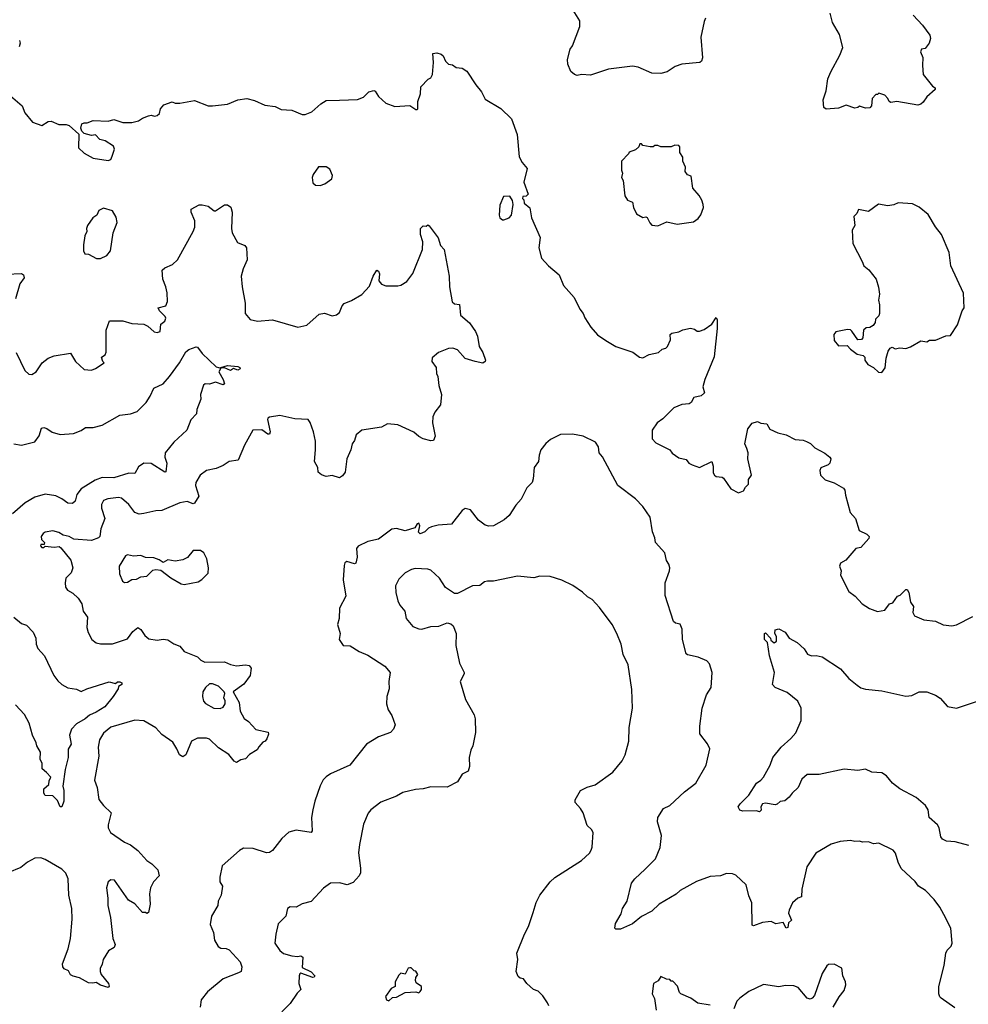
# Model space of a CAD drawing. Extents: x 2057697 to 2160550, y 827490 to 1016834.
# Tile 499 of 509: x 2131014 to 2137364, y 999395 to 1005982. Entities that reach past the tile are written whole.
import ezdxf

# ---------------------------------------------------------------- set-up
doc = ezdxf.new("R2010")
doc.units = 0

msp = doc.modelspace()

# ---------------------------------------------------------------- linework, layer by layer
at = {"layer": '0CON20XD'}
for points in [[(2135605, 1005992.5), (2135595, 1005970), (2135574.2, 1005865), (2135583.6, 1005726.4), (2135577.5, 1005705), (2135565.9, 1005694.1), (2135445, 1005682.9), (2135401.1, 1005668.9), (2135347, 1005633), (2135305, 1005620.6), (2135244.3, 1005624.3), (2135154.1, 1005664.1), (2135115, 1005670), (2134955, 1005650), (2134835, 1005610.8), (2134775, 1005615.8), (2134745, 1005608.8), (2134727.5, 1005615), (2134703.3, 1005635), (2134682, 1005685), (2134680, 1005715), (2134698.8, 1005785), (2134715, 1005807.5), (2134764, 1005935), (2134764.1, 1005974.1), (2134718, 1006045)], [(2136995, 1006011.2), (2137057.5, 1005945), (2137107.2, 1005877.2), (2137111.5, 1005855), (2137102.2, 1005825), (2137075, 1005788.8), (2137050, 1005785), (2137043.6, 1005766.4), (2137059.5, 1005729.5), (2137056.4, 1005675), (2137061.8, 1005615), (2137125, 1005536.2), (2137142.5, 1005525), (2137142.5, 1005515), (2137085, 1005465.7), (2137060.9, 1005429.1), (2137045, 1005415.7), (2137025, 1005410), (2136885, 1005434), (2136845, 1005426.7), (2136833.8, 1005433.8), (2136826, 1005455), (2136805, 1005475.8), (2136765, 1005490), (2136755, 1005480), (2136745, 1005480), (2136720, 1005455), (2136716.7, 1005405), (2136705, 1005391.2), (2136675, 1005390), (2136635, 1005402.5), (2136625, 1005393.3), (2136605, 1005388.8), (2136545, 1005408.8), (2136495, 1005388.8), (2136413.3, 1005383.3), (2136397.5, 1005395), (2136392, 1005445), (2136411.2, 1005505), (2136423.3, 1005585), (2136442.5, 1005632.5), (2136503.3, 1005745), (2136523.3, 1005795), (2136501.7, 1005881.7), (2136455, 1005962.5), (2136439.2, 1006025)], [(2131013, 1005843), (2131016.2, 1005825), (2131010.7, 1005799.3)], [(2130937.5, 1005485), (2131030, 1005405), (2131049.3, 1005359.3), (2131100, 1005295), (2131163, 1005273), (2131205, 1005300), (2131225, 1005303.3), (2131275, 1005280), (2131325, 1005280), (2131345, 1005273.3), (2131410, 1005215), (2131407.5, 1005125), (2131445, 1005089.2), (2131505, 1005054.3), (2131605, 1005038.8), (2131623.9, 1005046.1), (2131632, 1005068), (2131648.8, 1005115), (2131642, 1005135), (2131585, 1005171.2), (2131549.5, 1005179.5), (2131521.7, 1005211.7), (2131495, 1005207.5), (2131445, 1005220), (2131430, 1005235), (2131422.5, 1005255), (2131430, 1005285), (2131445, 1005292.5), (2131465, 1005292.5), (2131505, 1005306.7), (2131605, 1005303.3), (2131645, 1005313.3), (2131703.9, 1005293.9), (2131765, 1005293.8), (2131810, 1005305), (2131836.7, 1005323.3), (2131875, 1005337.5), (2131895, 1005342.5), (2131917, 1005337), (2131935, 1005340), (2131950, 1005355), (2131956.7, 1005385), (2131978.3, 1005411.7), (2132035, 1005432.5), (2132055, 1005422.5), (2132085, 1005422.5), (2132185, 1005442), (2132275, 1005406), (2132305, 1005404.3), (2132405, 1005415.8), (2132475, 1005446), (2132535, 1005454), (2132585, 1005440), (2132655, 1005408.8), (2132725, 1005400), (2132765, 1005381.2), (2132836.1, 1005376.1), (2132905, 1005347.5), (2132925, 1005347.5), (2132970, 1005365), (2133030.7, 1005419.3), (2133065, 1005440), (2133155, 1005443.3), (2133275, 1005446.7), (2133316.1, 1005463.9), (2133351.7, 1005498.3), (2133385, 1005507.5), (2133393.3, 1005503.3), (2133415, 1005467.5), (2133465, 1005423.3), (2133525, 1005400), (2133625, 1005407.5), (2133665, 1005380), (2133675, 1005380), (2133680, 1005385), (2133680, 1005435), (2133697.5, 1005485), (2133698.3, 1005531.7), (2133747, 1005583), (2133766.4, 1005593.6), (2133776.7, 1005615), (2133783.3, 1005695), (2133780, 1005755), (2133805, 1005760), (2133835, 1005750), (2133848.8, 1005738.8), (2133864, 1005705), (2133883.8, 1005683.8), (2133910, 1005680), (2133935, 1005662), (2133976.4, 1005656.4), (2134006.4, 1005636.4), (2134067.5, 1005545), (2134105, 1005500), (2134130.7, 1005450.7), (2134235, 1005387.5), (2134305, 1005317.5), (2134343, 1005213), (2134357.5, 1005065), (2134376.4, 1005026.4), (2134410, 1004985), (2134387.5, 1004895), (2134417.5, 1004815), (2134405, 1004800), (2134381.7, 1004798.3), (2134380, 1004785), (2134387.5, 1004777.5), (2134390, 1004755), (2134427.5, 1004722.5), (2134438.8, 1004655), (2134498, 1004525), (2134489.2, 1004455), (2134505.8, 1004385.8), (2134553.3, 1004335), (2134626, 1004275), (2134655, 1004202.5), (2134725, 1004122.5), (2134763.8, 1004045), (2134786.7, 1004015), (2134796.4, 1003986.4), (2134836.7, 1003925), (2134882.3, 1003872.3), (2134937.5, 1003835), (2135005, 1003796.2), (2135117.3, 1003757.3), (2135162.5, 1003725), (2135185, 1003720), (2135228.3, 1003741.7), (2135290, 1003755), (2135315, 1003777.5), (2135340, 1003785), (2135350, 1003795), (2135369.3, 1003840.7), (2135367.5, 1003875), (2135380, 1003885), (2135425, 1003892.5), (2135453, 1003907), (2135505, 1003917.5), (2135531.7, 1003911.7), (2135548.3, 1003898.3), (2135565, 1003897.5), (2135595, 1003910), (2135645.8, 1003944.2), (2135675, 1003990), (2135683, 1003973), (2135683.6, 1003916.4), (2135663, 1003727), (2135600, 1003575), (2135586.7, 1003525), (2135597.5, 1003485), (2135575, 1003466.2), (2135527.5, 1003455), (2135508.3, 1003421.7), (2135495, 1003412.5), (2135445, 1003406.7), (2135392.5, 1003385), (2135319.5, 1003310.5), (2135280, 1003285), (2135247.5, 1003235), (2135248.3, 1003178.3), (2135271.7, 1003151.7), (2135365, 1003103.3), (2135382.3, 1003082.3), (2135425, 1003050), (2135475, 1003040), (2135492.5, 1003015), (2135514.2, 1003004.2), (2135565, 1002986.7), (2135646.7, 1003026.7), (2135655.7, 1002995.7), (2135655, 1002950), (2135664.1, 1002934.1), (2135675.9, 1002925.9), (2135715, 1002922), (2135725.6, 1002915.6), (2135774.1, 1002844.1), (2135825, 1002817.5), (2135859.3, 1002830.7), (2135872.5, 1002855), (2135892.5, 1002875), (2135893.3, 1002906.7), (2135912.5, 1002935), (2135887.5, 1003045), (2135891.2, 1003085), (2135882, 1003112), (2135868.8, 1003145), (2135887.5, 1003245), (2135917, 1003283), (2135953, 1003293), (2135975, 1003283.3), (2136015, 1003278.8), (2136035, 1003242.5), (2136088.3, 1003218.3), (2136145, 1003203.8), (2136205, 1003173.3), (2136259.3, 1003169.3), (2136280.7, 1003160.7), (2136306.4, 1003146.4), (2136336.4, 1003116.4), (2136402.3, 1003082.3), (2136437.5, 1003055), (2136443.3, 1003045), (2136437.5, 1003015), (2136425, 1003003.3), (2136376.4, 1002983.6), (2136370, 1002965), (2136373.3, 1002935), (2136405, 1002903.3), (2136465, 1002883.3), (2136527.3, 1002847.3), (2136536.7, 1002835), (2136540.7, 1002800.7), (2136572.5, 1002685), (2136607.5, 1002645), (2136632.5, 1002565), (2136685, 1002540), (2136700, 1002525), (2136698.3, 1002511.7), (2136645, 1002450), (2136610, 1002445), (2136543, 1002367), (2136507.5, 1002345), (2136502.5, 1002325), (2136512.5, 1002295), (2136507.5, 1002265), (2136565, 1002157.5), (2136605.9, 1002125.9), (2136652.5, 1002075), (2136703.3, 1002043.3), (2136755, 1002022.5), (2136805, 1002032.5), (2136837, 1002073), (2136859.3, 1002080.7), (2136890, 1002125), (2136908.3, 1002131.7), (2136945, 1002170), (2136955, 1002170), (2136965, 1002150), (2136976.1, 1002086.1), (2136997.5, 1002055), (2136993, 1002017), (2137004.2, 1001994.2), (2137065, 1001968), (2137145, 1001957.1), (2137195, 1001932.5), (2137254.1, 1001925.9), (2137285, 1001934)], [(2135285, 1004602.5), (2135345, 1004630), (2135415, 1004613.3), (2135525, 1004630), (2135555, 1004652.5), (2135573.6, 1004676.4), (2135590, 1004725), (2135588.8, 1004745), (2135580, 1004775), (2135562.5, 1004805), (2135520, 1004855), (2135507.5, 1004935), (2135483.9, 1004943.9), (2135467.5, 1004965), (2135470, 1004995), (2135452.5, 1005035), (2135451.7, 1005061.7), (2135433, 1005093), (2135431.7, 1005131.7), (2135425, 1005140), (2135398.3, 1005141.7), (2135375, 1005130), (2135305, 1005130), (2135285, 1005140), (2135265, 1005140), (2135255, 1005130), (2135235, 1005130), (2135185, 1005140), (2135175, 1005150), (2135165, 1005150), (2135158.3, 1005131.7), (2135135, 1005110), (2135093.6, 1005096.4), (2135090, 1005085), (2135042.5, 1005035), (2135042.5, 1004975), (2135050, 1004955), (2135043.3, 1004925), (2135053.3, 1004905), (2135063.6, 1004803.6), (2135082.5, 1004775), (2135115, 1004760), (2135122.5, 1004725), (2135142.3, 1004682.3), (2135185, 1004657.5), (2135205, 1004662.5), (2135215, 1004657.5), (2135231.7, 1004621.7), (2135245, 1004607.5), (2135285, 1004602.5)], [(2133025, 1004873.3), (2133055.9, 1004884.1), (2133103.9, 1004916.1), (2133108.3, 1004938.3), (2133090.7, 1004980.7), (2133065, 1004996.7), (2133015, 1004996.7), (2132977.5, 1004945), (2132972.5, 1004925), (2132975, 1004890), (2132993.8, 1004873.8), (2133025, 1004873.3)], [(2134255, 1004642.5), (2134290, 1004655), (2134306.7, 1004675), (2134317.5, 1004745), (2134311.7, 1004771.7), (2134295, 1004800), (2134251.7, 1004798.3), (2134228.3, 1004741.7), (2134223.3, 1004675), (2134227.5, 1004655), (2134245, 1004642.5), (2134255, 1004642.5)], [(2130990, 1003755), (2131047.5, 1003635), (2131075, 1003610), (2131095, 1003608.8), (2131123.3, 1003625), (2131163.6, 1003686.4), (2131205, 1003716.7), (2131245, 1003733.3), (2131355, 1003750), (2131387.5, 1003695), (2131445, 1003642.5), (2131495, 1003637.5), (2131521.7, 1003648.3), (2131580, 1003685), (2131570, 1003695), (2131562.5, 1003725), (2131585, 1003740), (2131591.7, 1003758.3), (2131592.9, 1003905), (2131615, 1003966.2), (2131703.3, 1003966.7), (2131765, 1003949.2), (2131845, 1003945.7), (2131871.9, 1003931.9), (2131915, 1003894), (2131935, 1003888.8), (2131954, 1003896), (2131959.2, 1003945), (2131985, 1003965.5), (2131991.4, 1003985), (2131986.7, 1003996.7), (2131948.9, 1004035), (2131941.2, 1004055), (2131992.1, 1004067.9), (2132003.6, 1004096.4), (2132002, 1004155), (2131992.9, 1004195), (2131971.4, 1004245), (2131967.5, 1004305), (2131985, 1004322.5), (2132036.6, 1004343.4), (2132071.2, 1004375), (2132174.5, 1004565.5), (2132185.5, 1004594.5), (2132186.5, 1004635), (2132162.1, 1004695), (2132162, 1004715), (2132215, 1004742.5), (2132235, 1004744), (2132275, 1004733.8), (2132315, 1004703.3), (2132325, 1004702.5), (2132385, 1004742.5), (2132405, 1004742.5), (2132426.4, 1004726.4), (2132436.2, 1004695), (2132432, 1004585), (2132436.2, 1004555), (2132471.7, 1004491.7), (2132520, 1004470), (2132532, 1004455), (2132537.5, 1004375), (2132509.2, 1004315), (2132497.1, 1004265), (2132502.5, 1004195), (2132522.5, 1004085), (2132523.3, 1004015), (2132556.4, 1003976.4), (2132605.9, 1003964.1), (2132705, 1003973.8), (2132875, 1003924.2), (2132935, 1003938.8), (2133017.7, 1004012.3), (2133055, 1004018), (2133105, 1004000), (2133135, 1004006.2), (2133155, 1004023.3), (2133172.3, 1004067.7), (2133185.9, 1004084.1), (2133235, 1004102.5), (2133305, 1004143.3), (2133355, 1004200), (2133379.4, 1004265), (2133404.1, 1004305.9), (2133415, 1004300), (2133422.3, 1004282.3), (2133418, 1004235), (2133435, 1004213.3), (2133465, 1004201.2), (2133545, 1004201.2), (2133565, 1004206.2), (2133605, 1004230), (2133645.6, 1004284.4), (2133710.8, 1004445), (2133712, 1004495), (2133697.5, 1004545), (2133696.7, 1004585), (2133715, 1004602.5), (2133735, 1004600), (2133745, 1004610), (2133755, 1004602.5), (2133815, 1004521.2), (2133830.3, 1004470.3), (2133854.1, 1004444.1), (2133889.6, 1004265), (2133891.4, 1004195), (2133908, 1004095), (2133925, 1004081.2), (2133957.3, 1004077.3), (2133964, 1004005), (2134025, 1003954), (2134065.8, 1003895), (2134078, 1003865), (2134090, 1003795), (2134113.3, 1003755), (2134132.5, 1003705), (2134130, 1003695), (2134115, 1003683.3), (2134062.5, 1003695), (2133995.8, 1003715.8), (2133945, 1003772.5), (2133913.6, 1003783.6), (2133885, 1003781.2), (2133817.5, 1003755), (2133775, 1003720), (2133773.3, 1003695), (2133802.5, 1003655), (2133803.3, 1003615), (2133812.5, 1003595), (2133820, 1003535), (2133836.7, 1003475), (2133831.2, 1003405), (2133793.8, 1003355), (2133780, 1003325), (2133776.2, 1003285), (2133795.8, 1003195), (2133783.6, 1003166.4), (2133765, 1003163.3), (2133715, 1003178.8), (2133685, 1003193.8), (2133651.2, 1003221.2), (2133545, 1003271.4), (2133475, 1003278), (2133435, 1003256.7), (2133305, 1003236.7), (2133266.4, 1003203.6), (2133255, 1003167.5), (2133238.8, 1003145), (2133231.2, 1003105), (2133204, 1003045), (2133192, 1002955), (2133175, 1002930), (2133153.6, 1002916.4), (2133105, 1002933.3), (2133065, 1002926.7), (2133035, 1002936.7), (2133012.5, 1002955), (2133008.8, 1002985), (2132987.5, 1003025), (2132994.6, 1003105), (2132993, 1003163), (2132981.1, 1003225), (2132957.6, 1003287.6), (2132945, 1003306), (2132855, 1003311.4), (2132755, 1003334), (2132685, 1003322), (2132674.4, 1003315.6), (2132673.1, 1003306.9), (2132691.4, 1003225), (2132685, 1003208.8), (2132675, 1003209.2), (2132635, 1003237.9), (2132575, 1003236.7), (2132518.6, 1003135), (2132475.5, 1003034.5), (2132415, 1003026.2), (2132375, 1003000), (2132329.7, 1002980.3), (2132263.2, 1002966.8), (2132221.2, 1002935), (2132192.5, 1002885), (2132191.4, 1002865), (2132211.9, 1002795), (2132183.5, 1002746.5), (2132175, 1002743.1), (2132135, 1002758.1), (2132085, 1002748.6), (2131965, 1002698.8), (2131925, 1002696.7), (2131845, 1002678.2), (2131813.6, 1002673.6), (2131785, 1002684.6), (2131745, 1002739.4), (2131695, 1002780), (2131675, 1002784.3), (2131603.2, 1002776.8), (2131575, 1002765.8), (2131561.3, 1002738.7), (2131561.9, 1002715), (2131584.5, 1002644.5), (2131556.8, 1002575), (2131550.6, 1002525), (2131541.2, 1002515), (2131495, 1002498.2), (2131375.6, 1002505.6), (2131345, 1002524), (2131305, 1002533.8), (2131275, 1002552), (2131235, 1002563.3), (2131185, 1002552.5), (2131170, 1002545), (2131157.5, 1002525), (2131160, 1002505), (2131180, 1002485), (2131178.3, 1002471.7), (2131155, 1002470), (2131153, 1002463), (2131161.7, 1002451.7), (2131175, 1002450), (2131185, 1002460), (2131245, 1002453.3), (2131277, 1002457), (2131289.3, 1002449.3), (2131355.8, 1002365), (2131370, 1002315), (2131358.8, 1002281.2), (2131323.8, 1002245), (2131318, 1002215), (2131321.2, 1002185), (2131333.3, 1002165), (2131368.8, 1002145), (2131405, 1002111.2), (2131429.2, 1002075), (2131438.1, 1002025), (2131466.7, 1001985), (2131462.5, 1001915), (2131472.2, 1001882.2), (2131495.7, 1001835.7), (2131525, 1001812), (2131555.8, 1001805.8), (2131635, 1001805.6), (2131735, 1001840.6), (2131770.2, 1001889.8), (2131805, 1001915.5), (2131825, 1001902.9), (2131852.2, 1001862.2), (2131878.7, 1001838.7), (2131935, 1001830), (2131975, 1001838), (2132005, 1001833.8), (2132046, 1001806), (2132085, 1001790), (2132115.8, 1001755.8), (2132205, 1001719.2), (2132226.9, 1001696.9), (2132253.6, 1001683.6), (2132385, 1001686.2), (2132425, 1001668.8), (2132465, 1001660), (2132525, 1001666.2), (2132550.7, 1001660.7), (2132563.3, 1001643.3), (2132556.2, 1001595), (2132513.9, 1001536.1), (2132442.5, 1001485), (2132482.5, 1001415), (2132490, 1001355), (2132516.1, 1001306.1), (2132545.9, 1001285.9), (2132593.9, 1001233.9), (2132676.7, 1001215), (2132678.3, 1001201.7), (2132668.3, 1001171.7), (2132657.5, 1001155), (2132641.7, 1001148.3), (2132613.6, 1001116.4), (2132603.3, 1001096.7), (2132552.5, 1001065), (2132525, 1001037.5), (2132495, 1001030), (2132465, 1001013.3), (2132450.5, 1001020.5), (2132413.3, 1001065), (2132345, 1001110), (2132285, 1001168.5), (2132265, 1001175.4), (2132205, 1001174.4), (2132164.6, 1001155.4), (2132125, 1001063.8), (2132105, 1001051.2), (2132083.3, 1001063.3), (2132065.8, 1001105), (2132038.1, 1001148.1), (2131965, 1001200.8), (2131924.5, 1001244.5), (2131845, 1001291.9), (2131785, 1001296.7), (2131625, 1001249.5), (2131575, 1001208.6), (2131548.2, 1001165), (2131540, 1001115), (2131543.9, 1001053.9), (2131515.6, 1000895), (2131531.5, 1000845), (2131544, 1000764), (2131574.2, 1000725), (2131626, 1000675), (2131605.7, 1000595), (2131607.1, 1000575), (2131622, 1000545), (2131715, 1000478.6), (2131755, 1000460.8), (2131805, 1000424), (2131865, 1000356), (2131898.8, 1000335), (2131937.5, 1000295), (2131946.7, 1000255), (2131910, 1000215), (2131888.8, 1000175), (2131883.8, 1000135), (2131886.2, 1000065), (2131875, 1000010), (2131865, 1000002.5), (2131855, 1000010), (2131835, 1000010), (2131785, 1000067.5), (2131742.4, 1000092.4), (2131648, 1000225), (2131625, 1000228.6), (2131605, 1000213.3), (2131594.3, 1000175), (2131604.4, 1000105), (2131603.1, 1000055), (2131621.4, 999975), (2131637.5, 999835), (2131653.8, 999795), (2131646, 999775), (2131607.7, 999752.3), (2131572, 999695), (2131566, 999664), (2131553.3, 999635), (2131552.5, 999615), (2131560, 999595), (2131608.8, 999535), (2131613, 999517), (2131605, 999507.5), (2131555, 999523.8), (2131525, 999541.2), (2131504, 999536), (2131475, 999539.2), (2131415, 999571.2), (2131372.3, 999582.3), (2131355, 999592.5), (2131339.5, 999619.5), (2131311.7, 999631.7), (2131302.5, 999645), (2131300, 999665), (2131337.5, 999765), (2131354.4, 999835.6), (2131364.5, 999964.5), (2131362.1, 1000035), (2131341.8, 1000125), (2131338.5, 1000235), (2131322.4, 1000272.4), (2131295, 1000299.5), (2131185, 1000364), (2131155, 1000374), (2131115, 1000372.5), (2131065, 1000345.7), (2131020.9, 1000309.1), (2130935, 1000274.2)], [(2131555, 1004384), (2131596.7, 1004405), (2131622, 1004435), (2131640, 1004555), (2131665.9, 1004625.9), (2131659.5, 1004659.5), (2131635, 1004702.5), (2131575, 1004720), (2131544.1, 1004705.9), (2131530, 1004675), (2131504.3, 1004655.7), (2131467.5, 1004605), (2131460, 1004585), (2131463.3, 1004565), (2131450, 1004535), (2131440, 1004475), (2131440, 1004435), (2131450, 1004415), (2131475, 1004413.3), (2131527.5, 1004385), (2131555, 1004384)], [(2136785, 1003622.5), (2136806.4, 1003653.6), (2136813.6, 1003716.4), (2136827.5, 1003765), (2136840, 1003785), (2136855, 1003790), (2136875, 1003780), (2136905, 1003786.7), (2136945, 1003782.5), (2136977, 1003793), (2137045, 1003832.5), (2137085, 1003827.5), (2137105, 1003837.5), (2137145, 1003837.5), (2137213.6, 1003866.4), (2137245, 1003870), (2137290.7, 1003939.3), (2137322.5, 1004035), (2137336.7, 1004055), (2137331.7, 1004151.7), (2137245.8, 1004335), (2137236.2, 1004425), (2137183.6, 1004543.6), (2137143.3, 1004595), (2137095, 1004677.5), (2137035, 1004727.5), (2136989.3, 1004749.3), (2136895, 1004756.7), (2136865, 1004743.8), (2136825, 1004736.7), (2136763.6, 1004746.4), (2136695, 1004697.5), (2136628.3, 1004711.7), (2136617.5, 1004685), (2136596.7, 1004665), (2136603.3, 1004605), (2136587, 1004573), (2136590, 1004485), (2136653.3, 1004365), (2136663.3, 1004335), (2136697.7, 1004307.7), (2136746.7, 1004245), (2136763, 1004193), (2136770, 1004145), (2136762.5, 1004105), (2136770, 1004075), (2136770, 1004015), (2136765, 1004000), (2136741.7, 1003978.3), (2136740, 1003955), (2136727.5, 1003935), (2136705, 1003923.3), (2136680.5, 1003919.5), (2136662.5, 1003905), (2136657.5, 1003852.5), (2136648.3, 1003841.7), (2136625, 1003840), (2136585, 1003897.5), (2136575, 1003906.7), (2136555, 1003910), (2136477.5, 1003892.5), (2136462.5, 1003875), (2136466.7, 1003835), (2136495, 1003800), (2136552.5, 1003802.5), (2136575, 1003777.5), (2136620, 1003745), (2136660, 1003735), (2136670, 1003725), (2136670, 1003705), (2136690, 1003675), (2136730, 1003655), (2136763, 1003623), (2136785, 1003622.5)], [(2130925, 1004280), (2131025, 1004283.3), (2131040, 1004275), (2131043.5, 1004255), (2131014.4, 1004215), (2130985.6, 1004115)], [(2130975, 1003144.2), (2131025, 1003135.8), (2131115, 1003158), (2131145, 1003196.7), (2131160, 1003250), (2131175, 1003254), (2131195, 1003245.8), (2131232.1, 1003222.1), (2131285, 1003207.1), (2131375, 1003214.4), (2131426.3, 1003233.7), (2131455, 1003252.9), (2131505, 1003252.5), (2131565, 1003269.2), (2131685, 1003335.6), (2131755, 1003344.3), (2131799.3, 1003360.7), (2131860.3, 1003419.7), (2131887.9, 1003462.1), (2131912.4, 1003517.6), (2131973.8, 1003546.2), (2132015.6, 1003595), (2132084.1, 1003685.9), (2132125, 1003760), (2132145, 1003776.2), (2132195, 1003793.8), (2132205, 1003791.2), (2132235, 1003748.5), (2132328.9, 1003658.9), (2132360, 1003650), (2132360, 1003655), (2132405, 1003668.8), (2132475, 1003662.5), (2132487.5, 1003655), (2132490, 1003645), (2132475, 1003637.5), (2132445, 1003647.5), (2132425, 1003633.8), (2132385, 1003652), (2132360, 1003650), (2132346.7, 1003625), (2132376.4, 1003573.6)], [(2132376.4, 1003573.6), (2132385.8, 1003545), (2132375, 1003538.8), (2132325, 1003555.8), (2132285, 1003543.3), (2132255, 1003546.2), (2132245, 1003537.5), (2132223.8, 1003475), (2132226.4, 1003443.6), (2132200, 1003375), (2132198, 1003345), (2132160, 1003305), (2132132, 1003235), (2132045, 1003156), (2131987.5, 1003085), (2131985.6, 1003055), (2131997.8, 1003015), (2131992.3, 1002957.7), (2131985, 1002954.2), (2131895, 1003013.1), (2131845, 1003015.5), (2131809.8, 1002990.2), (2131785, 1002946.7), (2131745, 1002947.5), (2131645, 1002917.2), (2131565, 1002918.9), (2131518.4, 1002901.6), (2131425, 1002842.7), (2131397.3, 1002805), (2131385, 1002761.2), (2131367.5, 1002745), (2131335, 1002748.1), (2131295.9, 1002775.9), (2131255, 1002795.4), (2131183.5, 1002806.5), (2131115, 1002788), (2131051.5, 1002748.5), (2130965, 1002675.4)], [(2137272.4, 999372.4), (2137182, 999435), (2137172.5, 999445), (2137167.1, 999465), (2137166.9, 999515), (2137202, 999655), (2137213.2, 999736.8), (2137222.1, 999757.9), (2137250, 999785), (2137256.2, 999805), (2137245.8, 999905), (2137199.2, 999995), (2137174, 1000045), (2137135, 1000096.7), (2137077.3, 1000157.3), (2137031.2, 1000185), (2137007.6, 1000217.6), (2136914.5, 1000304.5), (2136893.8, 1000345), (2136876.2, 1000405), (2136860, 1000425), (2136765, 1000472), (2136728.3, 1000468.3), (2136695, 1000481.2), (2136655, 1000480), (2136635, 1000486.7), (2136605, 1000483.8), (2136575, 1000490), (2136505, 1000483.3), (2136445, 1000466), (2136343.3, 1000405), (2136283.8, 1000315), (2136249.2, 1000165), (2136246.2, 1000115), (2136223.3, 1000105), (2136186.1, 1000073.9), (2136164, 1000025), (2136160.6, 1000005), (2136181.2, 999958.8), (2136160.5, 999939.5), (2136155, 999908.8), (2136144.6, 999904.6), (2136125, 999941.2), (2136075, 999933.8), (2136045, 999948.8), (2136025, 999946.2), (2135985, 999942.5), (2135925, 999920), (2135916.7, 999925), (2135913.6, 1000073.6), (2135895, 1000120), (2135876, 1000195), (2135808.3, 1000258.3), (2135785, 1000268), (2135745, 1000270), (2135705, 1000254), (2135635, 1000250), (2135545, 1000216), (2135435, 1000156), (2135408, 1000132), (2135295, 1000063.8), (2135245, 1000017.5), (2135175, 999982.5), (2135115, 999933.3), (2135035, 999896.7), (2135005, 999897.5), (2134997.5, 999905), (2135001.2, 999935), (2135040.7, 999999.3), (2135048.8, 1000035), (2135080, 1000085), (2135109.2, 1000205), (2135130.8, 1000235), (2135201.3, 1000298.7), (2135270.8, 1000369.2), (2135300.6, 1000445), (2135309.4, 1000525), (2135283.3, 1000615), (2135285.8, 1000645), (2135324, 1000705), (2135366.2, 1000725), (2135463.8, 1000816.2), (2135538.8, 1000875), (2135608.8, 1000995), (2135633.3, 1001105), (2135618.3, 1001138.3), (2135567.5, 1001205), (2135566.2, 1001255), (2135581.2, 1001375), (2135612, 1001465), (2135642.5, 1001515), (2135650, 1001615), (2135631.7, 1001671.7), (2135613, 1001693), (2135555, 1001716.7), (2135485, 1001732), (2135475, 1001740), (2135450.8, 1001835), (2135449.2, 1001905), (2135435, 1001938.6), (2135404.2, 1001944.2), (2135390, 1001955), (2135335, 1002130), (2135334.5, 1002215), (2135363.6, 1002293.6), (2135366, 1002315), (2135359.5, 1002339.5), (2135344.2, 1002364.2), (2135331.2, 1002415), (2135270, 1002485), (2135266.1, 1002516.1), (2135250, 1002555), (2135233.6, 1002653.6), (2135185.8, 1002725.8), (2135135, 1002776.7), (2135017.5, 1002865), (2134915, 1003057.5), (2134893.3, 1003085), (2134887.5, 1003125), (2134867.5, 1003155), (2134785, 1003196.2), (2134715, 1003208.8), (2134635, 1003206.2), (2134566.4, 1003173.6), (2134535, 1003147.5), (2134503.3, 1003105), (2134491.7, 1003068.3), (2134487.5, 1003025), (2134457.5, 1002985), (2134450.8, 1002909.2), (2134443.8, 1002885), (2134409.3, 1002850.7), (2134371.2, 1002775), (2134336, 1002735), (2134291.2, 1002665), (2134256.7, 1002635), (2134185, 1002595.8), (2134155, 1002592.9), (2134130.3, 1002600.3), (2134084.3, 1002634.3), (2134032.3, 1002702.3), (2133995, 1002712.5), (2133975, 1002697.5), (2133905, 1002606), (2133815, 1002599.2), (2133770.3, 1002589.7), (2133749.2, 1002580.8), (2133725, 1002556.2), (2133695, 1002543.3), (2133684, 1002554), (2133692.5, 1002595), (2133685, 1002612.5), (2133675, 1002608.6), (2133658.2, 1002581.8), (2133595, 1002561.4), (2133535, 1002578), (2133505, 1002573.8), (2133415, 1002506.7), (2133345, 1002491.1), (2133279.7, 1002460.3), (2133269.2, 1002445), (2133271.8, 1002385), (2133264, 1002346), (2133255, 1002342.5), (2133202.9, 1002357.1), (2133191.1, 1002348.9), (2133185, 1002330), (2133178, 1002235), (2133196.2, 1002125), (2133154.1, 1002045.9), (2133152.5, 1001975), (2133141.2, 1001935), (2133160, 1001875), (2133152.5, 1001835), (2133180, 1001795), (2133225, 1001792.5), (2133285.8, 1001755.8), (2133345, 1001730), (2133457.3, 1001657.3), (2133493.3, 1001615), (2133483.8, 1001555), (2133488, 1001505), (2133471.2, 1001455), (2133470, 1001405), (2133480, 1001365), (2133505, 1001327.5), (2133526.2, 1001265), (2133516.7, 1001235), (2133495, 1001214), (2133415, 1001183.8), (2133335.8, 1001134.2), (2133224.3, 1000995.7), (2133095, 1000936), (2133064.4, 1000915.6), (2133045, 1000896.7), (2133024.5, 1000855.5), (2132989.2, 1000755), (2132975.8, 1000695), (2132968, 1000645), (2132971.2, 1000555), (2132965.8, 1000544.2), (2132865, 1000560.8), (2132815, 1000546), (2132768.8, 1000505), (2132706.6, 1000423.4), (2132685, 1000410), (2132665, 1000408), (2132577.3, 1000437.3), (2132511.2, 1000438.8), (2132485.7, 1000424.3), (2132368.3, 1000321.7), (2132354.4, 1000245.6), (2132354.4, 1000214.4), (2132371.2, 1000185), (2132362, 1000125), (2132342, 1000085), (2132341.2, 1000055), (2132298.8, 999985), (2132289.3, 999929.3), (2132312, 999875), (2132318.8, 999825), (2132342.1, 999782.1), (2132359.5, 999769.5), (2132395, 999768), (2132415, 999760), (2132489.3, 999679.3), (2132501.2, 999645), (2132496, 999615), (2132477.5, 999605), (2132375, 999566.2), (2132270.5, 999479.5), (2132228.8, 999425), (2132221.2, 999375)], [(2132115, 1002203.3), (2132209.5, 1002220.5), (2132233.9, 1002236.1), (2132275, 1002280), (2132276.7, 1002315), (2132265.8, 1002375), (2132245.8, 1002415), (2132225, 1002430), (2132175, 1002430.8), (2132136.6, 1002383.4), (2132105, 1002367.5), (2132055, 1002360), (2132005, 1002367.5), (2131975, 1002350), (2131948.3, 1002368.3), (2131911.7, 1002381.7), (2131855, 1002383.3), (2131825, 1002397.5), (2131775, 1002393.3), (2131735, 1002402.5), (2131722.5, 1002395), (2131678.8, 1002325), (2131681.2, 1002275), (2131702.5, 1002225), (2131715, 1002217.5), (2131735, 1002218.8), (2131765, 1002236.2), (2131795, 1002238.8), (2131825, 1002253.8), (2131865, 1002260), (2131905, 1002300), (2131925, 1002302.5), (2131958.3, 1002298.3), (2132025, 1002247.5), (2132095, 1002206.7), (2132115, 1002203.3)], [(2134556.7, 999385), (2134547.5, 999405), (2134515, 999452.5), (2134485, 999482.5), (2134452.5, 999495), (2134407.5, 999535), (2134386.1, 999566.1), (2134365, 999570), (2134350.5, 999580.5), (2134336.4, 999613.6), (2134347.5, 999695), (2134342.5, 999737.5), (2134392, 999865), (2134419.4, 999915), (2134451.3, 1000008.7), (2134470.5, 1000075), (2134496, 1000125), (2134565, 1000213.8), (2134595, 1000243.3), (2134775, 1000356.7), (2134827.5, 1000405), (2134840, 1000425), (2134846.4, 1000446.4), (2134853.3, 1000545), (2134842.5, 1000565), (2134811.7, 1000591.7), (2134786.2, 1000675), (2134768.8, 1000705), (2134731.2, 1000745), (2134732.3, 1000762.3), (2134767.5, 1000825), (2134812.3, 1000847.7), (2134865.9, 1000864.1), (2134985, 1000947.5), (2135047.3, 1001022.7), (2135065.9, 1001064.1), (2135091.2, 1001155), (2135094.1, 1001245.9), (2135116.2, 1001375), (2135110.7, 1001500.7), (2135086, 1001665), (2135054.3, 1001734.3), (2135040, 1001805), (2135011.2, 1001875), (2134980, 1001935), (2134895, 1002050), (2134845, 1002103.3), (2134815, 1002120), (2134781.2, 1002151.2), (2134716.1, 1002196.1), (2134641.7, 1002231.7), (2134565, 1002256.7), (2134495, 1002260), (2134455, 1002248.8), (2134345, 1002258), (2134185, 1002226.2), (2134145, 1002226), (2134125, 1002220), (2134095, 1002196.7), (2134045, 1002193.8), (2133945, 1002143.8), (2133925, 1002142), (2133865, 1002184.2), (2133824.2, 1002245), (2133765, 1002299.4), (2133745, 1002306.4), (2133660.5, 1002309.5), (2133636.5, 1002303.5), (2133595, 1002280.6), (2133551.2, 1002238.8), (2133529.4, 1002195), (2133530.6, 1002150.6), (2133544.2, 1002095), (2133559.2, 1002065), (2133591.1, 1002025), (2133601.1, 1001975), (2133645, 1001921.8), (2133685, 1001905.7), (2133705, 1001904.3), (2133765, 1001922), (2133820, 1001925), (2133875, 1001946.7), (2133900.7, 1001940.7), (2133916.1, 1001926.1), (2133935.8, 1001875.8), (2133934.2, 1001795), (2133957.3, 1001677.3), (2133990, 1001615), (2133990, 1001605), (2133961.2, 1001555), (2133998.8, 1001435), (2134055, 1001332.5), (2134062, 1001305), (2134065.8, 1001214.2), (2134048, 1001125), (2134034, 1001095), (2134022.5, 1001045), (2134024, 1000985), (2134016.2, 1000955), (2133976.7, 1000935), (2133945, 1000883.8), (2133875, 1000847.5), (2133765, 1000848.8), (2133713.6, 1000836.4), (2133662.5, 1000832.5), (2133577.7, 1000812.3), (2133535, 1000788), (2133432.3, 1000747.7), (2133364.2, 1000695.8), (2133345.9, 1000674.1), (2133315, 1000600), (2133288, 1000465), (2133282.7, 1000407.3), (2133295.8, 1000305.8), (2133294.2, 1000275), (2133285.6, 1000254.4), (2133245, 1000210), (2133205, 1000194), (2133155, 1000207.5), (2133095, 1000205.8), (2133047.9, 1000172.1), (2132965, 1000083.8), (2132905, 1000066), (2132865, 1000044), (2132823.8, 1000046.2), (2132807.5, 1000035), (2132796.2, 999985), (2132745, 999933.3), (2132727.8, 999865), (2132722.5, 999805), (2132754.2, 999755), (2132780, 999735), (2132835, 999718.2), (2132874.3, 999715.7), (2132895, 999718.6), (2132909.7, 999709.7), (2132905, 999640.8), (2132965, 999612.7), (2132990, 999585), (2132984.1, 999575.9), (2132975, 999574.6), (2132895.6, 999604.4), (2132890.1, 999599.9), (2132884.4, 999585), (2132882.8, 999535), (2132895.6, 999494.4), (2132870.9, 999469.1), (2132825, 999401.2), (2132768.8, 999345)], [(2130975, 1001984.4), (2131025, 1001942), (2131060.5, 1001930.5), (2131103.8, 1001885), (2131122, 1001845), (2131123.1, 1001805), (2131134.4, 1001775), (2131179.2, 1001725), (2131242.9, 1001595), (2131268.3, 1001558.3), (2131295, 1001534.2), (2131335, 1001511.2), (2131395, 1001503.8), (2131425, 1001487.5), (2131464.2, 1001505.8), (2131613, 1001553), (2131655, 1001540), (2131668.3, 1001551.7), (2131685, 1001552.5), (2131697.5, 1001545), (2131697.5, 1001535), (2131675, 1001520), (2131672.5, 1001505), (2131640, 1001455), (2131584.2, 1001385), (2131525, 1001348.2), (2131480.4, 1001329.6), (2131452, 1001305), (2131395, 1001270.5), (2131361.1, 1001235), (2131346.7, 1001195), (2131359.1, 1001135), (2131337.6, 1001102.4), (2131339.2, 1001045), (2131317.3, 1000965), (2131302, 1000855), (2131308.8, 1000825), (2131310, 1000755), (2131295, 1000716.2), (2131285, 1000716.2), (2131268, 1000758), (2131235, 1000789.2), (2131185, 1000791.2), (2131175, 1000807.5), (2131175, 1000837.5), (2131208.8, 1000865), (2131210.7, 1000889.3), (2131222.5, 1000915), (2131192.5, 1000945), (2131165, 1000970), (2131163.8, 1001005), (2131150.8, 1001035), (2131152.7, 1001082.7), (2131127.5, 1001125), (2131124, 1001145), (2131100, 1001195), (2131077.3, 1001275), (2131045, 1001334.5), (2130985, 1001398.9)], [(2137285, 1001934), (2137395, 1001990)], [(2137367, 1000457), (2137275, 1000480.8), (2137217, 1000487), (2137190.7, 1000500.7), (2137179.2, 1000515), (2137168, 1000575), (2137158, 1000595), (2137100.8, 1000645), (2137095.8, 1000695), (2137077.1, 1000725), (2137015, 1000778.6), (2136905.5, 1000835.5), (2136856, 1000875), (2136815, 1000923.8), (2136785, 1000942.5), (2136717.3, 1000947.3), (2136675, 1000967.5), (2136625, 1000959.2), (2136532.9, 1000967.1), (2136365, 1000932.9), (2136285, 1000932), (2136249.7, 1000900.3), (2136225.4, 1000844.6), (2136185, 1000808), (2136165, 1000780), (2136135, 1000756.2), (2136105, 1000752.5), (2136085, 1000733.3), (2136070.7, 1000729.3), (2136005, 1000741.2), (2135985, 1000736.2), (2135973.8, 1000715), (2135977.3, 1000692.7), (2135965, 1000683.3), (2135945, 1000688.8), (2135855, 1000686.2), (2135834.3, 1000694.3), (2135824.2, 1000715), (2135835.8, 1000735), (2135893.8, 1000795), (2135946.1, 1000873.9), (2135975.9, 1000894.1), (2135993.8, 1000915), (2136038, 1000995), (2136054.2, 1001045), (2136110, 1001115), (2136176.6, 1001173.4), (2136208.9, 1001211.1), (2136245.6, 1001294.4), (2136245.8, 1001375), (2136222, 1001422), (2136150.9, 1001480.9), (2136070, 1001515), (2136053.8, 1001535), (2136066.2, 1001615), (2136032.5, 1001725), (2136020, 1001815), (2136000, 1001835), (2136000, 1001875), (2136005, 1001880), (2136040, 1001845), (2136041.7, 1001831.7), (2136065, 1001812.5), (2136080, 1001825), (2136080, 1001855), (2136067.5, 1001875), (2136070.7, 1001899.3), (2136095, 1001907.5), (2136137.5, 1001885), (2136163.6, 1001843.6), (2136217.5, 1001815), (2136265, 1001772.5), (2136287.7, 1001737.7), (2136315, 1001726.2), (2136345, 1001728.8), (2136385, 1001718.8), (2136508.8, 1001638.8), (2136565, 1001573.8), (2136619.7, 1001529.7), (2136645, 1001512.9), (2136675, 1001502.9), (2136785, 1001491.9), (2136945, 1001456), (2136985, 1001461.2), (2137035, 1001485.8), (2137085, 1001485.6), (2137143.4, 1001463.4), (2137175, 1001442.5), (2137225, 1001388), (2137285, 1001376), (2137425, 1001422)], [(2132355, 1001373.3), (2132375, 1001382.5), (2132390, 1001405), (2132390, 1001425), (2132380, 1001445), (2132386.7, 1001475), (2132383.3, 1001485), (2132345, 1001523.8), (2132305, 1001539.2), (2132285, 1001538.1), (2132256.9, 1001515), (2132238.9, 1001485), (2132236.5, 1001455), (2132243.8, 1001423.8), (2132257.4, 1001407.4), (2132312.5, 1001375), (2132355, 1001373.3)], [(2133485, 999417.5), (2133509.3, 999440.7), (2133535, 999443.8), (2133595, 999473.8), (2133665, 999478.8), (2133685, 999472.5), (2133695, 999480), (2133702.5, 999495), (2133702.5, 999515), (2133668.8, 999538.8), (2133663.3, 999555), (2133666.4, 999573.6), (2133680, 999595), (2133666.4, 999616.4), (2133655, 999620), (2133635, 999640), (2133625, 999640), (2133613.3, 999636.7), (2133595, 999597.5), (2133565, 999602.5), (2133550.7, 999589.3), (2133526.7, 999545), (2133527.5, 999515), (2133500, 999500), (2133463, 999447), (2133470, 999425), (2133485, 999417.5)], [(2136458.8, 999375), (2136500, 999445), (2136533.6, 999486.4), (2136543.3, 999525), (2136542.5, 999545), (2136523.3, 999585), (2136516.1, 999636.1), (2136465, 999662.5), (2136428.3, 999661.7), (2136417, 999653), (2136385, 999600), (2136333.3, 999455), (2136317.5, 999435), (2136305, 999430), (2136285, 999436.7), (2136225, 999506.7), (2136195, 999518.8), (2136139.5, 999520.5), (2136095, 999510.8), (2135992.3, 999527.7), (2135895, 999480), (2135834.2, 999435.8), (2135814.3, 999415.7), (2135793.8, 999365)], [(2135635, 999388.8), (2135552.3, 999402.3), (2135506.1, 999436.1), (2135440, 999465), (2135430, 999475), (2135416.4, 999516.4), (2135385, 999550), (2135375, 999550), (2135365, 999560), (2135343, 999563), (2135305, 999580), (2135287.7, 999552.3), (2135257.5, 999535), (2135246.7, 999465), (2135263, 999433), (2135273.3, 999355)]]:
    msp.add_lwpolyline(points, dxfattribs=at)

doc.saveas('drawing.dxf')
